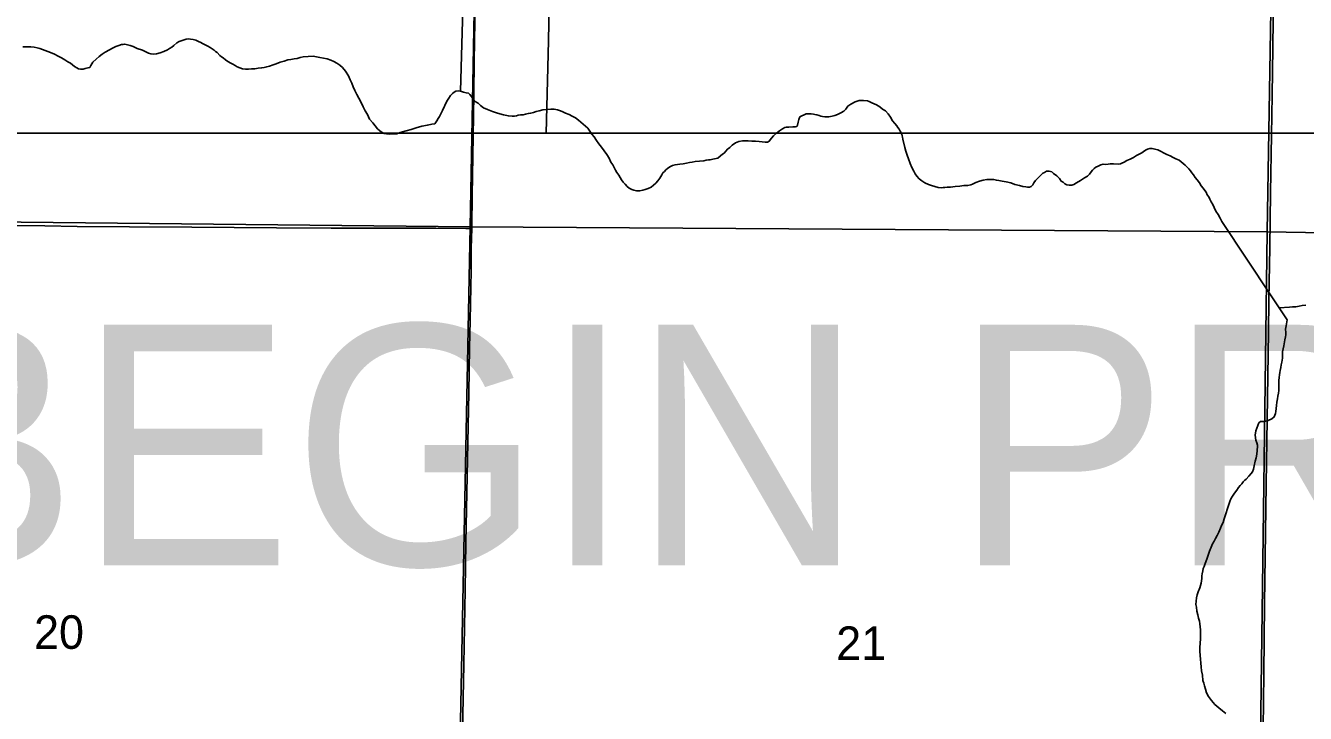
# Model space of a CAD drawing. Extents: x 2.4 to 73.1, y 4.5 to 25.6.
# Drawn here: x 43.756 to 44.554, y 19.804 to 20.232 of the extents above; entities that cross this region are included whole.
import ezdxf

# ---------------------------------------------------------------- set-up
doc = ezdxf.new("R2010")
doc.units = 0
for name, color, linetype in [('GM_X_County_Road', 7, 'Continuous'), ('GM_X_Minor_River', 7, 'Continuous'), ('GM_X_Section', 7, 'Continuous'), ('GM_X_Section_Text', 7, 'Continuous'), ('GM_X_Township_Road', 7, 'Continuous'), ('SH_Text', 7, 'Continuous')]:
    doc.layers.add(name, color=color, linetype=linetype)

msp = doc.modelspace()

# ---------------------------------------------------------------- linework, layer by layer
at = {"layer": 'GM_X_County_Road'}
for points in [[(44.52527, 19.59863), (44.52529, 19.59993), (44.52607, 19.64188), (44.52653, 19.67607), (44.527, 19.70559), (44.52785, 19.79418), (44.52835, 19.82836), (44.52874, 19.87188), (44.52901, 19.90141), (44.52963, 19.94647), (44.53026, 19.98687), (44.53113, 20.04126), (44.53137, 20.06146), (44.53191, 20.09409), (44.53239, 20.12828), (44.5331, 20.16402), (44.53354, 20.18887), (44.53386, 20.2184), (44.53435, 20.25414), (44.53478, 20.27589), (44.53515, 20.3023), (44.53554, 20.32561), (44.53572, 20.34269), (44.53587, 20.35292)], [(44.08103, 20.16526), (44.08172, 20.19806), (44.08234, 20.22291), (44.08298, 20.25555), (44.08358, 20.28507), (44.08397, 20.30373), (44.08496, 20.33168), (44.085, 20.33309)]]:
    msp.add_lwpolyline(points, dxfattribs=at)
at = {"layer": 'GM_X_Minor_River'}
for points in [[(44.02751, 20.19136), (44.03227, 20.36011), (44.5279, 20.36074)], [(43.75475, 20.21898), (43.75723, 20.21911), (43.7597, 20.21906), (43.76178, 20.21882), (43.76368, 20.2184), (43.76538, 20.21798), (43.77198, 20.21555), (43.77443, 20.21454), (43.77668, 20.21335), (43.77875, 20.21217), (43.78081, 20.21098), (43.78268, 20.2098), (43.78437, 20.20881), (43.78568, 20.20783), (43.78699, 20.20685), (43.7883, 20.20606), (43.78943, 20.20547), (43.79057, 20.20525), (43.79228, 20.20521), (43.79362, 20.20556), (43.79533, 20.2059), (43.79648, 20.20626), (43.79708, 20.20738), (43.79846, 20.20944), (43.8004, 20.2113), (43.80234, 20.21296), (43.80427, 20.21444), (43.80601, 20.21573), (43.80871, 20.21719), (43.81063, 20.21828), (43.81274, 20.21919), (43.81447, 20.21991), (43.81619, 20.22044), (43.81734, 20.2206), (43.81829, 20.22077), (43.81999, 20.22035), (43.82169, 20.21993), (43.82358, 20.21932), (43.82602, 20.21794), (43.82942, 20.21691), (43.83149, 20.21591), (43.83299, 20.21512), (43.83451, 20.21471), (43.83621, 20.21448), (43.83812, 20.21462), (43.84041, 20.21533), (43.84271, 20.21623), (43.84483, 20.21713), (43.84618, 20.21805), (43.84753, 20.21897), (43.84888, 20.21989), (43.85082, 20.22156), (43.85217, 20.22247), (43.85658, 20.2239), (43.85791, 20.22405), (43.85924, 20.22383)], [(43.85924, 20.22383), (43.86094, 20.22361), (43.86264, 20.22319), (43.86415, 20.22239), (43.86565, 20.22179), (43.86678, 20.2212), (43.86828, 20.2204), (43.86997, 20.21941), (43.87148, 20.21862), (43.87279, 20.21783), (43.87391, 20.21705), (43.87484, 20.21608), (43.87578, 20.21548), (43.87745, 20.21374), (43.87857, 20.21295), (43.87969, 20.21217), (43.881, 20.211), (43.8825, 20.21001), (43.88437, 20.20883), (43.88569, 20.20823), (43.887, 20.20744), (43.88832, 20.20665), (43.89001, 20.20605), (43.89171, 20.20544), (43.89342, 20.20521), (43.89532, 20.20517), (43.89722, 20.20531), (43.89932, 20.20546), (43.90141, 20.20579), (43.90351, 20.20593), (43.90523, 20.20627), (43.90676, 20.20662), (43.90848, 20.20696), (43.91078, 20.20786), (43.91269, 20.20857), (43.91519, 20.20947), (43.91767, 20.21017), (43.91997, 20.21088), (43.92188, 20.21121), (43.92379, 20.21155), (43.9257, 20.21189), (43.92761, 20.21242), (43.92952, 20.21275), (43.93561, 20.21318), (43.9377, 20.21295), (43.93978, 20.21252), (43.94205, 20.21209), (43.94451, 20.21165), (43.94677, 20.21084), (43.94866, 20.21004), (43.95053, 20.20886), (43.95241, 20.20768), (43.95408, 20.20612), (43.95594, 20.20399), (43.95777, 20.2011), (43.95886, 20.1986), (43.95976, 20.19649), (43.96066, 20.19419), (43.96175, 20.19189), (43.96283, 20.1894), (43.96411, 20.18709), (43.96557, 20.1844), (43.96684, 20.18171), (43.96812, 20.17921), (43.96958, 20.1769), (43.97085, 20.17402), (43.97289, 20.1717), (43.97437, 20.16976), (43.97585, 20.16802), (43.97734, 20.16666), (43.97865, 20.16568), (43.97996, 20.16508), (43.98148, 20.16485), (43.98318, 20.16463), (43.98547, 20.16476), (43.98775, 20.1649), (43.98986, 20.16562), (43.99369, 20.16667), (43.99675, 20.16755), (44, 20.16862), (44.00345, 20.16968), (44.00689, 20.17036), (44.00975, 20.17086), (44.01147, 20.17102), (44.01284, 20.17288), (44.01363, 20.17439), (44.01442, 20.1757), (44.01502, 20.17701), (44.01562, 20.17814), (44.01622, 20.17946), (44.01901, 20.18528), (44.02019, 20.18715), (44.02137, 20.18884), (44.02254, 20.18995), (44.02351, 20.19088), (44.02466, 20.19142), (44.02619, 20.19158), (44.02751, 20.19136), (44.0294, 20.19075), (44.0311, 20.19033), (44.03243, 20.19011)], [(44.03243, 20.19011), (44.03336, 20.18933), (44.03502, 20.1872), (44.03631, 20.18527), (44.03856, 20.18389), (44.04005, 20.18253), (44.04192, 20.18116), (44.04437, 20.17996), (44.04738, 20.17875), (44.05059, 20.17773), (44.05437, 20.1767), (44.0574, 20.17606), (44.05967, 20.17582), (44.061, 20.17579), (44.06234, 20.17614), (44.06349, 20.17649), (44.06501, 20.17665), (44.06654, 20.1768), (44.06807, 20.17715), (44.06979, 20.17749), (44.07131, 20.17783), (44.07303, 20.17818), (44.07476, 20.17871), (44.07648, 20.17924), (44.07877, 20.17976), (44.08106, 20.18008), (44.08392, 20.18021), (44.08601, 20.18016), (44.08809, 20.17974), (44.08978, 20.17913), (44.09129, 20.17852), (44.09298, 20.17773), (44.09525, 20.17692), (44.09713, 20.17592), (44.09919, 20.17474), (44.10106, 20.17337), (44.10684, 20.1683), (44.10813, 20.16656), (44.10942, 20.16463), (44.1109, 20.16289), (44.11237, 20.16076), (44.11385, 20.15864), (44.11532, 20.15652), (44.11698, 20.1542), (44.11864, 20.15189), (44.12011, 20.14976), (44.12119, 20.14727), (44.12249, 20.14553), (44.1234, 20.1438), (44.12412, 20.14227), (44.12504, 20.14072), (44.12615, 20.13918), (44.12706, 20.13764), (44.12798, 20.13629), (44.1289, 20.13475), (44.1302, 20.13339), (44.1315, 20.13203), (44.13262, 20.13106), (44.1343, 20.13007), (44.13563, 20.12966), (44.13733, 20.12943), (44.13923, 20.12939), (44.14114, 20.12973), (44.14267, 20.13007), (44.14459, 20.13079), (44.14632, 20.1317), (44.14786, 20.1328), (44.14923, 20.1341), (44.15059, 20.13559), (44.15177, 20.13727), (44.15236, 20.13821), (44.15296, 20.13934), (44.15374, 20.14046), (44.15471, 20.14139), (44.15549, 20.14232), (44.15646, 20.14325), (44.15801, 20.14435), (44.15974, 20.14507), (44.16127, 20.14561), (44.1628, 20.14576), (44.16432, 20.14592), (44.16642, 20.14625), (44.16833, 20.14659), (44.17024, 20.14693), (44.17195, 20.14727), (44.17386, 20.1476), (44.1792, 20.14805), (44.18073, 20.1484), (44.18206, 20.14856), (44.1832, 20.14872), (44.18473, 20.14907), (44.18683, 20.1494), (44.18798, 20.14976), (44.18953, 20.15124), (44.19089, 20.15216), (44.19185, 20.15271), (44.19283, 20.15401), (44.194, 20.15532), (44.19535, 20.15643), (44.19691, 20.15772), (44.19903, 20.15919)], [(44.19903, 20.15919), (44.20095, 20.1601), (44.20324, 20.16043), (44.20495, 20.16058), (44.20685, 20.16054), (44.20913, 20.1603), (44.21141, 20.16024), (44.21369, 20.16), (44.21558, 20.15977), (44.21748, 20.15973), (44.21881, 20.1597), (44.21997, 20.16024), (44.22134, 20.16211), (44.2227, 20.1636), (44.22445, 20.16527), (44.22639, 20.16674), (44.22832, 20.16803), (44.22966, 20.16876), (44.23062, 20.16893), (44.23214, 20.16908), (44.23462, 20.16922), (44.23614, 20.16918), (44.23709, 20.16935), (44.23768, 20.17029), (44.2381, 20.17218), (44.23852, 20.17388), (44.23913, 20.17539), (44.24298, 20.17739), (44.24392, 20.17737), (44.24526, 20.17734), (44.24621, 20.17732), (44.24753, 20.1771), (44.24848, 20.17688), (44.24961, 20.17667), (44.25112, 20.17626), (44.25207, 20.17585), (44.2532, 20.17564), (44.25453, 20.17542), (44.25567, 20.17539), (44.25719, 20.17555), (44.2591, 20.17589), (44.26082, 20.17623), (44.26255, 20.17695), (44.26466, 20.17785), (44.26639, 20.17895), (44.26775, 20.18025), (44.26894, 20.18212), (44.27087, 20.18341), (44.27356, 20.18487), (44.27471, 20.18522), (44.27605, 20.18557), (44.27738, 20.18573), (44.27871, 20.1857), (44.28118, 20.18546), (44.28231, 20.18505), (44.284, 20.18425), (44.28682, 20.18286), (44.28889, 20.18167), (44.29057, 20.18031), (44.29244, 20.17912), (44.29412, 20.17738), (44.29559, 20.17526), (44.29687, 20.17295), (44.29816, 20.17121), (44.29946, 20.16985), (44.3002, 20.16888), (44.30093, 20.16773), (44.30148, 20.16658), (44.30257, 20.16465), (44.30274, 20.1637), (44.3031, 20.16274), (44.30326, 20.1616), (44.30448, 20.15625), (44.30518, 20.15396), (44.30589, 20.15147), (44.30679, 20.14936), (44.30786, 20.1463), (44.30876, 20.14381), (44.31004, 20.14169), (44.31095, 20.13996), (44.31206, 20.13841), (44.31335, 20.13687), (44.31503, 20.1355), (44.31691, 20.13432), (44.31917, 20.13332), (44.32105, 20.1327), (44.32313, 20.13209), (44.32521, 20.13147), (44.3271, 20.13124), (44.32844, 20.1314), (44.32939, 20.13138), (44.33091, 20.13153), (44.33301, 20.13167), (44.33587, 20.13199), (44.33873, 20.13231), (44.3412, 20.13263), (44.34368, 20.13276), (44.34559, 20.1331), (44.34674, 20.13346), (44.34866, 20.13455), (44.35096, 20.13526)], [(44.35096, 20.13526), (44.35326, 20.13597), (44.35555, 20.1363), (44.35802, 20.13643), (44.35992, 20.13639), (44.36162, 20.13597), (44.36314, 20.13575), (44.36522, 20.13532), (44.36768, 20.13488), (44.37052, 20.13425), (44.37316, 20.13324), (44.37599, 20.13261), (44.37807, 20.13199), (44.37997, 20.13176), (44.3811, 20.13154), (44.38225, 20.13171), (44.38321, 20.13206), (44.38418, 20.13299), (44.38497, 20.1343), (44.38595, 20.1358), (44.38692, 20.13673), (44.39042, 20.14026), (44.39158, 20.1408), (44.39273, 20.14154), (44.39426, 20.14169), (44.39521, 20.14148), (44.39615, 20.14108), (44.39726, 20.14011), (44.39914, 20.13874), (44.40081, 20.13699), (44.40191, 20.13544), (44.40323, 20.13465), (44.40415, 20.13368), (44.40547, 20.13308), (44.40699, 20.13286), (44.40851, 20.13283), (44.40985, 20.13337), (44.41158, 20.13428), (44.4139, 20.13574), (44.41641, 20.1374), (44.41833, 20.13849), (44.4195, 20.1398), (44.42067, 20.1411), (44.42146, 20.14222), (44.42243, 20.14315), (44.42359, 20.14407), (44.42494, 20.1448), (44.42666, 20.14552), (44.42819, 20.14587), (44.42933, 20.14584), (44.43124, 20.14599), (44.43257, 20.14615), (44.43466, 20.1461), (44.43751, 20.14604), (44.43885, 20.1462), (44.4398, 20.14656), (44.44115, 20.14729), (44.44288, 20.1482), (44.445, 20.1491), (44.44692, 20.1502), (44.44885, 20.15129), (44.45058, 20.1522), (44.45212, 20.15293), (44.45308, 20.15367), (44.45444, 20.15478), (44.45578, 20.15532), (44.45712, 20.15567), (44.45864, 20.15582), (44.46035, 20.1554), (44.46223, 20.15479), (44.46787, 20.15201), (44.46995, 20.1512), (44.47183, 20.15021), (44.47351, 20.14922), (44.47559, 20.14841), (44.47671, 20.14744), (44.47801, 20.14646), (44.47932, 20.14529), (44.48043, 20.14412), (44.48155, 20.14296), (44.48247, 20.1418), (44.48339, 20.14045), (44.48432, 20.13929), (44.48542, 20.13774), (44.48672, 20.1362), (44.4882, 20.13426), (44.4893, 20.13253), (44.4904, 20.13098), (44.49151, 20.12963), (44.49225, 20.12847), (44.49297, 20.12694), (44.49389, 20.12559), (44.49462, 20.12405), (44.49553, 20.12251), (44.49645, 20.12078), (44.49736, 20.11905), (44.49844, 20.11656), (44.49973, 20.11463), (44.50101, 20.11232), (44.5021, 20.11021), (44.5328, 20.06386)], [(44.5328, 20.06386), (44.54273, 20.04889), (44.54208, 20.0453), (44.54184, 20.04321), (44.54199, 20.04112), (44.54195, 20.0396), (44.54173, 20.03827), (44.54131, 20.03638), (44.54066, 20.03279), (44.54, 20.02901), (44.53991, 20.02502), (44.53948, 20.02256), (44.53906, 20.02086), (44.53883, 20.01916), (44.53841, 20.01746), (44.53819, 20.01613), (44.53797, 20.01462), (44.53774, 20.01291), (44.5377, 20.0112), (44.53766, 20.0093), (44.5376, 20.00665), (44.53756, 20.00494), (44.53733, 20.00323), (44.53691, 20.00134), (44.53668, 19.99964), (44.53644, 19.99756), (44.5362, 19.99547), (44.53597, 19.99358), (44.53574, 19.99187), (44.53552, 19.99055), (44.53512, 19.98942), (44.53471, 19.98848), (44.53316, 19.98718), (44.53105, 19.98628), (44.52933, 19.98575), (44.528, 19.98559), (44.52705, 19.98561), (44.5261, 19.98563), (44.52512, 19.9847), (44.52451, 19.98301), (44.5233, 19.97981), (44.52286, 19.97697), (44.52336, 19.97392), (44.52389, 19.9722), (44.52424, 19.97086), (44.52441, 19.9699), (44.52392, 19.96517), (44.52349, 19.9629), (44.52287, 19.96082), (44.52224, 19.95799), (44.52181, 19.95591), (44.5212, 19.95421), (44.52042, 19.95309), (44.51886, 19.95142), (44.5173, 19.94974), (44.51633, 19.949), (44.51536, 19.94788), (44.51457, 19.94676), (44.51359, 19.94565), (44.51242, 19.94434), (44.51144, 19.94285), (44.51007, 19.94098), (44.50869, 19.93911), (44.50771, 19.93742), (44.5071, 19.93572), (44.50628, 19.93327), (44.50547, 19.93082), (44.50484, 19.92856), (44.50423, 19.92686), (44.50362, 19.92498), (44.50281, 19.92272), (44.50182, 19.92084), (44.50121, 19.91914), (44.5002, 19.9167), (44.49921, 19.91463), (44.49821, 19.91275), (44.49722, 19.91106), (44.49623, 19.90938), (44.49543, 19.90731), (44.49442, 19.90486), (44.4936, 19.90222), (44.49279, 19.89977), (44.49178, 19.89713), (44.49097, 19.89525), (44.49037, 19.89394), (44.49015, 19.89261), (44.48992, 19.89072), (44.4897, 19.88939), (44.48966, 19.88768), (44.48922, 19.88484), (44.48839, 19.88182), (44.48738, 19.87938), (44.48677, 19.87749), (44.48634, 19.8756), (44.48587, 19.87162), (44.48622, 19.86991), (44.48654, 19.86743), (44.48706, 19.86514), (44.48758, 19.86304), (44.48811, 19.86113), (44.48845, 19.85941)], [(44.53778, 20.05635), (44.54424, 20.05683), (44.54615, 20.05698), (44.54824, 20.05712), (44.55034, 20.05746), (44.55225, 20.05779), (44.55435, 20.05813)], [(44.48845, 19.85941), (44.4886, 19.8577), (44.48875, 19.8558), (44.48887, 19.85275), (44.48881, 19.8501), (44.48856, 19.84744), (44.48831, 19.84479), (44.48845, 19.84251), (44.48858, 19.83984), (44.48871, 19.83737), (44.48903, 19.8349), (44.48917, 19.83261), (44.4895, 19.83014), (44.49001, 19.82747), (44.49031, 19.82423), (44.49085, 19.82251), (44.49119, 19.82079), (44.4919, 19.81869), (44.49261, 19.81639), (44.4937, 19.81428), (44.49554, 19.81177), (44.49777, 19.80925), (44.50019, 19.8071), (44.50243, 19.80534), (44.50448, 19.80359)]]:
    msp.add_lwpolyline(points, dxfattribs=at)
at = {"layer": 'GM_X_Section'}
for points in [[(43.54477, 20.61508), (44.04288, 20.6103), (44.03361, 20.1068), (43.53362, 20.112)], [(44.04288, 20.6103), (44.5387, 20.60519), (44.53042, 20.10376), (44.03361, 20.1068)], [(44.5387, 20.60519), (45.04954, 20.59792), (45.04195, 20.09478), (44.53042, 20.10376)], [(44.03361, 20.1068), (44.02369, 19.60768), (43.52171, 19.61671), (43.53362, 20.112)], [(44.03361, 20.1068), (44.53042, 20.10376), (44.52379, 19.59907), (44.02369, 19.60768)], [(44.53042, 20.10376), (45.04195, 20.09478), (45.03435, 19.59107), (44.52379, 19.59907)]]:
    msp.add_lwpolyline(points, close=True, dxfattribs=at)
at = {"layer": 'GM_X_Township_Road'}
for points in [[(44.03454, 20.10591), (44.03458, 20.10756), (44.03484, 20.1262), (44.03504, 20.13863), (44.03542, 20.16348), (44.03561, 20.17591), (44.03589, 20.18989), (44.03615, 20.21008), (44.03641, 20.23494), (44.03698, 20.26602), (44.03793, 20.33283), (44.03853, 20.35458), (44.03855, 20.35652)], [(43.53544, 20.10935), (43.53867, 20.10939), (43.54022, 20.10941), (43.55263, 20.10923), (43.57591, 20.10915), (43.61161, 20.10902), (43.64266, 20.10872), (43.67992, 20.10821), (43.73891, 20.10778), (43.76841, 20.10746), (43.78859, 20.10712), (43.82119, 20.10691), (43.86, 20.10664), (43.91278, 20.10627), (43.94694, 20.10615), (43.95935, 20.1061), (44.01214, 20.10604), (44.03077, 20.10593), (44.03454, 20.10591)], [(44.02545, 19.60622), (44.02552, 19.61349), (44.02667, 19.67098), (44.02688, 19.68807), (44.02818, 19.73933), (44.02849, 19.76264), (44.02887, 19.79217), (44.02959, 19.83412), (44.0305, 19.88073), (44.03095, 19.91025), (44.03271, 20.00347), (44.03321, 20.03144), (44.03358, 20.04853), (44.0341, 20.0796), (44.03427, 20.09358), (44.03454, 20.10591)]]:
    msp.add_lwpolyline(points, dxfattribs=at)
at = {"layer": 'SH_Text'}
msp.add_lwpolyline([(45.17346, 19.54109), (43.56201, 19.54109), (43.56201, 20.16526), (45.17346, 20.16526)], close=True, dxfattribs=at)

# ---------------------------------------------------------------- texts
at = {"layer": 'GM_X_Section_Text'}
for s, p in [('20', (43.76172, 19.84387)), ('21', (44.26172, 19.83694))]:
    msp.add_text(s, height=0.020928, rotation=0.00001, dxfattribs=at).set_placement(p)
at = {"layer": 'SH_Text'}
msp.add_text('BEGIN PROJECT', height=0.1499997, rotation=360, dxfattribs=at).set_placement((43.65505, 19.89584))

doc.saveas('drawing.dxf')
